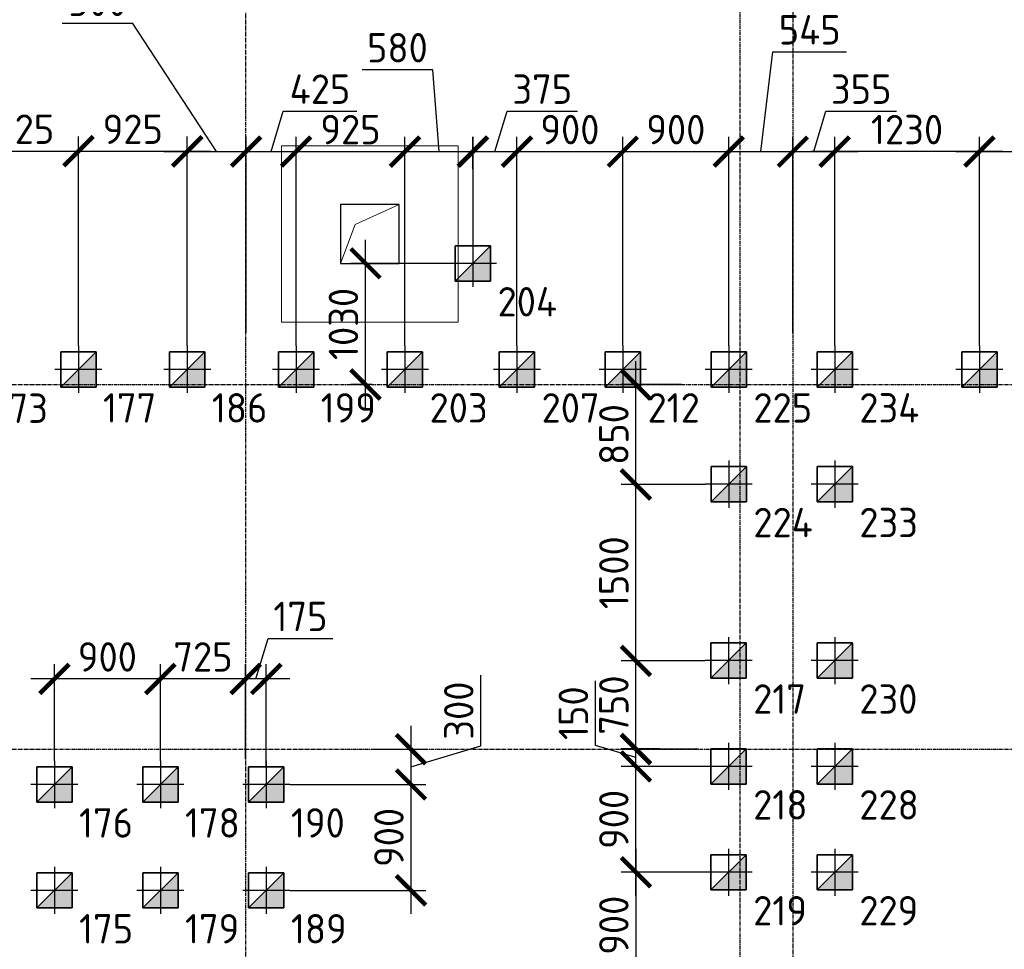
# Model space of a CAD drawing. Header units: millimetres. Extents: x -93479 to 1057970, y -66333 to 172656.
# Tile 268 of 473: x 323904 to 332271, y 115927 to 123830. Entities that reach past the tile are written whole.
import ezdxf

# ---------------------------------------------------------------- set-up
doc = ezdxf.new("R2010")
doc.units = ezdxf.units.MM
for name, pattern in [('______5', [1100, 800, -100, 100, -100]), ('DASHDOT', [25.4, 12.7, -6.35, 0, -6.35]), ('HIDDEN2', [4.7625, 3.175, -1.5875]), ('осевая', [50.8, 31.75, -6.35, 6.35, -6.35])]:
    doc.linetypes.add(name, pattern=pattern)
for name, color, linetype, lineweight in [('0 Фундамент', 5, 'Continuous', 30), ('КО_оси', 1, 'DASHDOT', 25), ('КО_осн_тон', 183, 'Continuous', 25), ('КО_фундаменты', 2, 'Continuous', 50), ('Оси', 40, '______5', 18), ('РАЗМЕРЫ', 7, 'Continuous', 9)]:
    doc.layers.add(name, color=color, linetype=linetype, lineweight=lineweight)
doc.styles.add('GOST-2.304_Type-B', font='GOST_Common.ttf')
doc.styles.add('ГОСТ', font='GOST_Common.ttf')
doc.dimstyles.new('СПДС', dxfattribs={"dimscale": 100, "dimtxt": 2.5, "dimasz": 2.5, "dimexe": 1.25, "dimexo": 0, "dimtad": 1, "dimdec": 0, "dimtxsty": 'GOST-2.304_Type-B', "dimblk": 'ARCHTICK', "dimcen": 2.5, "dimdle": 2, "dimadec": 0, "dimazin": 2, "dimtfac": 0.75, "dimtdec": 0, "dimtmove": 1, "dimatfit": 3, "dimfxl": 1, "dimtolj": 1, "dimarcsym": 1})

# ---------------------------------------------------------------- blocks, each defined once
blk = doc.blocks.new('оси')
at = {"layer": 'Оси', "color": 7, "linetype": 'осевая', "lineweight": 25, "transparency": 33554687}
for p, q in [((8813.5, 151.4), (8813.5, -36280.2)), ((13013.5, -402.7), (13013.5, -35828.6)), ((13463.5, -390), (13463.5, -35834.5)), ((-11815.1, -3606.9), (53620.6, -3606.9)), ((-11815.1, -6706.9), (53620.6, -6706.9))]:
    blk.add_line(p, q, dxfattribs=at)
blk = doc.blocks.new('сваи тип2')
at = {"layer": 'КО_оси', "color": 7, "ltscale": 100}
for p, q in [((-22918.1, 28209.1), (-22918.1, 27809.1)), ((-22718.1, 28009.1), (-23118.1, 28009.1))]:
    blk.add_line(p, q, dxfattribs=at)
at = {"layer": 'КО_фундаменты', "color": 7, "lineweight": 35, "ltscale": 100}
for p, q in [((-22768.1, 28159.1), (-23068.1, 28159.1)), ((-23068.1, 28159.1), (-23068.1, 27859.1)), ((-22768.1, 27859.1), (-22768.1, 28159.1)), ((-23068.1, 27859.1), (-22768.1, 27859.1))]:
    blk.add_line(p, q, dxfattribs=at)
at = {"layer": 'РАЗМЕРЫ', "color": 7}
blk.add_line((-23068.1, 27859.1), (-22768.1, 28159.1), dxfattribs=at)
at = {"layer": 'РАЗМЕРЫ', "color": 7, "linetype": 'Continuous', "transparency": 33554648}
for points in [[(-22768.1, 28009.1), (-22918.1, 28009.1), (-22768.1, 28159.1)], [(-22918.1, 27859.1), (-23068.1, 27859.1), (-22918.1, 28009.1)], [(-22918.1, 27859.1), (-22918.1, 28009.1), (-22768.1, 27859.1)], [(-22768.1, 27859.1), (-22918.1, 28009.1), (-22768.1, 28009.1)]]:
    blk.add_solid(points, dxfattribs=at)
blk = doc.blocks.new('_ArchTick')
at = {"color": 0, "linetype": 'ByBlock', "const_width": 0.15}
blk.add_lwpolyline([(-0.5, -0.5), (0.5, 0.5)], dxfattribs=at)
blk = doc.blocks.new('*D2168')
at = {"layer": 'DEFPOINTS', "color": 0, "transparency": 16777216}
for p in [(324404.4, 122711.5), (323479.3, 121053.2, -3100), (324404.4, 121056.5, -3100)]:
    blk.add_point(p, dxfattribs=at)
at = {"layer": 'РАЗМЕРЫ', "color": 0, "lineweight": -2, "transparency": 16777216}
for p, q in [((323479.3, 121053.2), (323479.3, 122836.5)), ((324404.4, 121056.5), (324404.4, 122836.5)), ((323279.3, 122711.5), (324604.4, 122711.5))]:
    blk.add_line(p, q, dxfattribs=at)
at = {"layer": 'РАЗМЕРЫ', "color": 0, "lineweight": -2, "transparency": 16777216, "xscale": 250, "yscale": 250, "zscale": 250, "rotation": 180}
blk.add_blockref('_ArchTick', (323479.3, 122711.5), dxfattribs=at)
at = {"layer": 'РАЗМЕРЫ', "color": 0, "lineweight": -2, "transparency": 16777216, "xscale": 250, "yscale": 250, "zscale": 250}
blk.add_blockref('_ArchTick', (324404.4, 122711.5), dxfattribs=at)
at = {"layer": 'РАЗМЕРЫ', "color": 0, "transparency": 16777216, "insert": (323941.8, 122899), "char_height": 250, "attachment_point": 5, "style": 'GOST-2.304_Type-B'}
blk.add_mtext('\\A1;925', dxfattribs=at)
blk = doc.blocks.new('*D2169')
at = {"layer": 'DEFPOINTS', "color": 0, "transparency": 16777216}
for p in [(325327.4, 122711.5), (324402.4, 121056.5, -3100), (325327.4, 121056.5, -3100)]:
    blk.add_point(p, dxfattribs=at)
at = {"layer": 'РАЗМЕРЫ', "color": 0, "lineweight": -2, "transparency": 16777216}
for p, q in [((324402.4, 121056.5), (324402.4, 122836.5)), ((325327.4, 121056.5), (325327.4, 122836.5)), ((324202.4, 122711.5), (325527.4, 122711.5))]:
    blk.add_line(p, q, dxfattribs=at)
at = {"layer": 'РАЗМЕРЫ', "color": 0, "lineweight": -2, "transparency": 16777216, "xscale": 250, "yscale": 250, "zscale": 250, "rotation": 180}
blk.add_blockref('_ArchTick', (324402.4, 122711.5), dxfattribs=at)
at = {"layer": 'РАЗМЕРЫ', "color": 0, "lineweight": -2, "transparency": 16777216, "xscale": 250, "yscale": 250, "zscale": 250}
blk.add_blockref('_ArchTick', (325327.4, 122711.5), dxfattribs=at)
at = {"layer": 'РАЗМЕРЫ', "color": 0, "transparency": 16777216, "insert": (324864.9, 122899), "char_height": 250, "attachment_point": 5, "style": 'GOST-2.304_Type-B'}
blk.add_mtext('\\A1;925', dxfattribs=at)
blk = doc.blocks.new('*D2170')
at = {"layer": 'DEFPOINTS', "color": 0, "transparency": 16777216}
for p in [(325827.8, 122708.3), (325827.8, 121170.9), (325327.4, 121056.5, -3100)]:
    blk.add_point(p, dxfattribs=at)
at = {"layer": 'РАЗМЕРЫ', "color": 0, "lineweight": -2, "transparency": 16777216}
for p, q in [((324864.9, 123798.5), (324264.9, 123798.5)), ((325577.6, 122708.3), (324864.9, 123798.5)), ((325327.4, 121056.5), (325327.4, 122833.3)), ((325827.8, 121170.9), (325827.8, 122833.3)), ((325127.4, 122708.3), (326027.8, 122708.3))]:
    blk.add_line(p, q, dxfattribs=at)
at = {"layer": 'РАЗМЕРЫ', "color": 0, "lineweight": -2, "transparency": 16777216, "xscale": 250, "yscale": 250, "zscale": 250, "rotation": 180}
blk.add_blockref('_ArchTick', (325327.4, 122708.3), dxfattribs=at)
at = {"layer": 'РАЗМЕРЫ', "color": 0, "lineweight": -2, "transparency": 16777216, "xscale": 250, "yscale": 250, "zscale": 250}
blk.add_blockref('_ArchTick', (325827.8, 122708.3), dxfattribs=at)
at = {"layer": 'РАЗМЕРЫ', "color": 0, "transparency": 16777216, "insert": (324564.9, 123986), "char_height": 250, "attachment_point": 5, "style": 'GOST-2.304_Type-B'}
blk.add_mtext('\\A1;500', dxfattribs=at)
blk = doc.blocks.new('*D2171')
at = {"layer": 'DEFPOINTS', "color": 0, "transparency": 16777216}
for p in [(326252.4, 122708.3), (325827.8, 121170.9), (326252.4, 121056.5, -3100)]:
    blk.add_point(p, dxfattribs=at)
at = {"layer": 'РАЗМЕРЫ', "color": 0, "lineweight": -2, "transparency": 16777216}
for p, q in [((326040.1, 122708.3), (326143.2, 123052)), ((326143.2, 123052), (326768.2, 123052)), ((325827.8, 121170.9), (325827.8, 122833.3)), ((326252.4, 121056.5), (326252.4, 122833.3)), ((325627.8, 122708.3), (326452.4, 122708.3))]:
    blk.add_line(p, q, dxfattribs=at)
at = {"layer": 'РАЗМЕРЫ', "color": 0, "lineweight": -2, "transparency": 16777216, "xscale": 250, "yscale": 250, "zscale": 250, "rotation": 180}
blk.add_blockref('_ArchTick', (325827.8, 122708.3), dxfattribs=at)
at = {"layer": 'РАЗМЕРЫ', "color": 0, "lineweight": -2, "transparency": 16777216, "xscale": 250, "yscale": 250, "zscale": 250}
blk.add_blockref('_ArchTick', (326252.4, 122708.3), dxfattribs=at)
at = {"layer": 'РАЗМЕРЫ', "color": 0, "transparency": 16777216, "insert": (326455.7, 123239.5), "char_height": 250, "attachment_point": 5, "style": 'GOST-2.304_Type-B'}
blk.add_mtext('\\A1;425', dxfattribs=at)
blk = doc.blocks.new('*D2172')
at = {"layer": 'DEFPOINTS', "color": 0, "transparency": 16777216}
for p in [(327177.4, 122708.3), (326252.4, 121056.5, -3100), (327177.4, 121056.5, -3100)]:
    blk.add_point(p, dxfattribs=at)
at = {"layer": 'РАЗМЕРЫ', "color": 0, "lineweight": -2, "transparency": 16777216}
for p, q in [((326252.4, 121056.5), (326252.4, 122833.3)), ((327177.4, 121056.5), (327177.4, 122833.3)), ((326052.4, 122708.3), (327377.4, 122708.3))]:
    blk.add_line(p, q, dxfattribs=at)
at = {"layer": 'РАЗМЕРЫ', "color": 0, "lineweight": -2, "transparency": 16777216, "xscale": 250, "yscale": 250, "zscale": 250, "rotation": 180}
blk.add_blockref('_ArchTick', (326252.4, 122708.3), dxfattribs=at)
at = {"layer": 'РАЗМЕРЫ', "color": 0, "lineweight": -2, "transparency": 16777216, "xscale": 250, "yscale": 250, "zscale": 250}
blk.add_blockref('_ArchTick', (327177.4, 122708.3), dxfattribs=at)
at = {"layer": 'РАЗМЕРЫ', "color": 0, "transparency": 16777216, "insert": (326714.9, 122895.8), "char_height": 250, "attachment_point": 5, "style": 'GOST-2.304_Type-B'}
blk.add_mtext('\\A1;925', dxfattribs=at)
blk = doc.blocks.new('*D2173')
at = {"layer": 'DEFPOINTS', "color": 0, "transparency": 16777216}
for p in [(328129.4, 122708.3), (327754.1, 122558.2, -3100), (328129.4, 121056.5, -3100)]:
    blk.add_point(p, dxfattribs=at)
at = {"layer": 'РАЗМЕРЫ', "color": 0, "lineweight": -2, "transparency": 16777216}
for p, q in [((327941.7, 122708.3), (328044.9, 123052)), ((328044.9, 123052), (328644.9, 123052)), ((327754.1, 122558.2), (327754.1, 122833.3)), ((328129.4, 121056.5), (328129.4, 122833.3)), ((327554.1, 122708.3), (328329.4, 122708.3))]:
    blk.add_line(p, q, dxfattribs=at)
at = {"layer": 'РАЗМЕРЫ', "color": 0, "lineweight": -2, "transparency": 16777216, "xscale": 250, "yscale": 250, "zscale": 250, "rotation": 180}
blk.add_blockref('_ArchTick', (327754.1, 122708.3), dxfattribs=at)
at = {"layer": 'РАЗМЕРЫ', "color": 0, "lineweight": -2, "transparency": 16777216, "xscale": 250, "yscale": 250, "zscale": 250}
blk.add_blockref('_ArchTick', (328129.4, 122708.3), dxfattribs=at)
at = {"layer": 'РАЗМЕРЫ', "color": 0, "transparency": 16777216, "insert": (328344.9, 123239.5), "char_height": 250, "attachment_point": 5, "style": 'GOST-2.304_Type-B'}
blk.add_mtext('\\A1;375', dxfattribs=at)
blk = doc.blocks.new('*D2174')
at = {"layer": 'DEFPOINTS', "color": 0, "transparency": 16777216}
for p in [(329029.4, 122708.3), (328129.4, 121056.5, -3100), (329029.4, 121056.5, -3100)]:
    blk.add_point(p, dxfattribs=at)
at = {"layer": 'РАЗМЕРЫ', "color": 0, "lineweight": -2, "transparency": 16777216}
for p, q in [((328129.4, 121056.5), (328129.4, 122833.3)), ((329029.4, 121056.5), (329029.4, 122833.3)), ((327929.4, 122708.3), (329229.4, 122708.3))]:
    blk.add_line(p, q, dxfattribs=at)
at = {"layer": 'РАЗМЕРЫ', "color": 0, "lineweight": -2, "transparency": 16777216, "xscale": 250, "yscale": 250, "zscale": 250, "rotation": 180}
blk.add_blockref('_ArchTick', (328129.4, 122708.3), dxfattribs=at)
at = {"layer": 'РАЗМЕРЫ', "color": 0, "lineweight": -2, "transparency": 16777216, "xscale": 250, "yscale": 250, "zscale": 250}
blk.add_blockref('_ArchTick', (329029.4, 122708.3), dxfattribs=at)
at = {"layer": 'РАЗМЕРЫ', "color": 0, "transparency": 16777216, "insert": (328579.4, 122895.8), "char_height": 250, "attachment_point": 5, "style": 'GOST-2.304_Type-B'}
blk.add_mtext('\\A1;900', dxfattribs=at)
blk = doc.blocks.new('*D2175')
at = {"layer": 'DEFPOINTS', "color": 0, "transparency": 16777216}
for p in [(329929.4, 122708.3), (329029.4, 121056.5, -3100), (329929.4, 121056.5, -3100)]:
    blk.add_point(p, dxfattribs=at)
at = {"layer": 'РАЗМЕРЫ', "color": 0, "lineweight": -2, "transparency": 16777216}
for p, q in [((329029.4, 121056.5), (329029.4, 122833.3)), ((329929.4, 121056.5), (329929.4, 122833.3)), ((328829.4, 122708.3), (330129.4, 122708.3))]:
    blk.add_line(p, q, dxfattribs=at)
at = {"layer": 'РАЗМЕРЫ', "color": 0, "lineweight": -2, "transparency": 16777216, "xscale": 250, "yscale": 250, "zscale": 250, "rotation": 180}
blk.add_blockref('_ArchTick', (329029.4, 122708.3), dxfattribs=at)
at = {"layer": 'РАЗМЕРЫ', "color": 0, "lineweight": -2, "transparency": 16777216, "xscale": 250, "yscale": 250, "zscale": 250}
blk.add_blockref('_ArchTick', (329929.4, 122708.3), dxfattribs=at)
at = {"layer": 'РАЗМЕРЫ', "color": 0, "transparency": 16777216, "insert": (329479.4, 122895.8), "char_height": 250, "attachment_point": 5, "style": 'GOST-2.304_Type-B'}
blk.add_mtext('\\A1;900', dxfattribs=at)
blk = doc.blocks.new('*D2176')
at = {"layer": 'DEFPOINTS', "color": 0, "transparency": 16777216}
for p in [(330474, 122708.3), (330474, 121165.9), (329929.4, 121056.5, -3100)]:
    blk.add_point(p, dxfattribs=at)
at = {"layer": 'РАЗМЕРЫ', "color": 0, "lineweight": -2, "transparency": 16777216}
for p, q in [((330201.7, 122708.3), (330304.8, 123556.6)), ((330304.8, 123556.6), (330929.8, 123556.6)), ((329929.4, 121056.5), (329929.4, 122833.3)), ((330474, 121165.9), (330474, 122833.3)), ((329729.4, 122708.3), (330674, 122708.3))]:
    blk.add_line(p, q, dxfattribs=at)
at = {"layer": 'РАЗМЕРЫ', "color": 0, "lineweight": -2, "transparency": 16777216, "xscale": 250, "yscale": 250, "zscale": 250, "rotation": 180}
blk.add_blockref('_ArchTick', (329929.4, 122708.3), dxfattribs=at)
at = {"layer": 'РАЗМЕРЫ', "color": 0, "lineweight": -2, "transparency": 16777216, "xscale": 250, "yscale": 250, "zscale": 250}
blk.add_blockref('_ArchTick', (330474, 122708.3), dxfattribs=at)
at = {"layer": 'РАЗМЕРЫ', "color": 0, "transparency": 16777216, "insert": (330617.3, 123744.1), "char_height": 250, "attachment_point": 5, "style": 'GOST-2.304_Type-B'}
blk.add_mtext('\\A1;545', dxfattribs=at)
blk = doc.blocks.new('*D2177')
at = {"layer": 'DEFPOINTS', "color": 0, "transparency": 16777216}
for p in [(330829.4, 122708.3), (330474, 121165.9), (330829.4, 121056.5)]:
    blk.add_point(p, dxfattribs=at)
at = {"layer": 'РАЗМЕРЫ', "color": 0, "lineweight": -2, "transparency": 16777216}
for p, q in [((330651.7, 122708.3), (330754.8, 123052)), ((330754.8, 123052), (331354.8, 123052)), ((330474, 121165.9), (330474, 122833.3)), ((330829.4, 121056.5), (330829.4, 122833.3)), ((330274, 122708.3), (331029.4, 122708.3))]:
    blk.add_line(p, q, dxfattribs=at)
at = {"layer": 'РАЗМЕРЫ', "color": 0, "lineweight": -2, "transparency": 16777216, "xscale": 250, "yscale": 250, "zscale": 250, "rotation": 180}
blk.add_blockref('_ArchTick', (330474, 122708.3), dxfattribs=at)
at = {"layer": 'РАЗМЕРЫ', "color": 0, "lineweight": -2, "transparency": 16777216, "xscale": 250, "yscale": 250, "zscale": 250}
blk.add_blockref('_ArchTick', (330829.4, 122708.3), dxfattribs=at)
at = {"layer": 'РАЗМЕРЫ', "color": 0, "transparency": 16777216, "insert": (331054.8, 123239.5), "char_height": 250, "attachment_point": 5, "style": 'GOST-2.304_Type-B'}
blk.add_mtext('\\A1;355', dxfattribs=at)
blk = doc.blocks.new('*D2178')
at = {"layer": 'DEFPOINTS', "color": 0, "transparency": 16777216}
for p in [(334529.4, 122708.3), (332059.4, 121056.5), (334529.4, 121056.5, -3100)]:
    blk.add_point(p, dxfattribs=at)
at = {"layer": 'РАЗМЕРЫ', "color": 0, "lineweight": -2, "transparency": 16777216}
for p, q in [((332059.4, 121056.5), (332059.4, 122833.3)), ((334529.4, 121056.5), (334529.4, 122833.3)), ((331859.4, 122708.3), (334729.4, 122708.3))]:
    blk.add_line(p, q, dxfattribs=at)
at = {"layer": 'РАЗМЕРЫ', "color": 0, "lineweight": -2, "transparency": 16777216, "xscale": 250, "yscale": 250, "zscale": 250, "rotation": 180}
blk.add_blockref('_ArchTick', (332059.4, 122708.3), dxfattribs=at)
at = {"layer": 'РАЗМЕРЫ', "color": 0, "lineweight": -2, "transparency": 16777216, "xscale": 250, "yscale": 250, "zscale": 250}
blk.add_blockref('_ArchTick', (334529.4, 122708.3), dxfattribs=at)
at = {"layer": 'РАЗМЕРЫ', "color": 0, "transparency": 16777216, "insert": (333294.4, 122895.8), "char_height": 250, "attachment_point": 5, "style": 'GOST-2.304_Type-B'}
blk.add_mtext('\\A1;2470', dxfattribs=at)
blk = doc.blocks.new('*D2232')
at = {"layer": 'DEFPOINTS', "color": 0, "transparency": 16777216}
for p in [(325824, 118225.3), (325824, 117546.6), (325999.1, 117478.2, -3100)]:
    blk.add_point(p, dxfattribs=at)
at = {"layer": 'РАЗМЕРЫ', "color": 0, "lineweight": -2, "transparency": 16777216}
for p, q in [((325911.5, 118225.3), (326014.7, 118569.1)), ((326014.7, 118569.1), (326564.7, 118569.1)), ((325824, 117546.6), (325824, 118350.3)), ((325999.1, 117478.2), (325999.1, 118350.3)), ((326199.1, 118225.3), (325624, 118225.3))]:
    blk.add_line(p, q, dxfattribs=at)
at = {"layer": 'РАЗМЕРЫ', "color": 0, "lineweight": -2, "transparency": 16777216, "xscale": 250, "yscale": 250, "zscale": 250, "rotation": 180}
blk.add_blockref('_ArchTick', (325824, 118225.3), dxfattribs=at)
at = {"layer": 'РАЗМЕРЫ', "color": 0, "lineweight": -2, "transparency": 16777216, "xscale": 250, "yscale": 250, "zscale": 250}
blk.add_blockref('_ArchTick', (325999.1, 118225.3), dxfattribs=at)
at = {"layer": 'РАЗМЕРЫ', "color": 0, "transparency": 16777216, "insert": (326289.7, 118756.6), "char_height": 250, "attachment_point": 5, "style": 'GOST-2.304_Type-B'}
blk.add_mtext('\\A1;175', dxfattribs=at)
blk = doc.blocks.new('*D2233')
at = {"layer": 'DEFPOINTS', "color": 0, "transparency": 16777216}
for p in [(325099.1, 118225.3), (325099.1, 117528.2, -3100), (325824, 117546.6)]:
    blk.add_point(p, dxfattribs=at)
at = {"layer": 'РАЗМЕРЫ', "color": 0, "lineweight": -2, "transparency": 16777216}
for p, q in [((325099.1, 117528.2), (325099.1, 118350.3)), ((325824, 117546.6), (325824, 118350.3)), ((326024, 118225.3), (324899.1, 118225.3))]:
    blk.add_line(p, q, dxfattribs=at)
at = {"layer": 'РАЗМЕРЫ', "color": 0, "lineweight": -2, "transparency": 16777216, "xscale": 250, "yscale": 250, "zscale": 250, "rotation": 180}
blk.add_blockref('_ArchTick', (325099.1, 118225.3), dxfattribs=at)
at = {"layer": 'РАЗМЕРЫ', "color": 0, "lineweight": -2, "transparency": 16777216, "xscale": 250, "yscale": 250, "zscale": 250}
blk.add_blockref('_ArchTick', (325824, 118225.3), dxfattribs=at)
at = {"layer": 'РАЗМЕРЫ', "color": 0, "transparency": 16777216, "insert": (325461.5, 118412.8), "char_height": 250, "attachment_point": 5, "style": 'GOST-2.304_Type-B'}
blk.add_mtext('\\A1;725', dxfattribs=at)
blk = doc.blocks.new('*D2234')
at = {"layer": 'DEFPOINTS', "color": 0, "transparency": 16777216}
for p in [(324199.1, 118225.3), (324199.1, 117528.2, -3100), (325099.1, 117528.2, -3100)]:
    blk.add_point(p, dxfattribs=at)
at = {"layer": 'РАЗМЕРЫ', "color": 0, "lineweight": -2, "transparency": 16777216}
for p, q in [((324199.1, 117528.2), (324199.1, 118350.3)), ((325099.1, 117528.2), (325099.1, 118350.3)), ((325299.1, 118225.3), (323999.1, 118225.3))]:
    blk.add_line(p, q, dxfattribs=at)
at = {"layer": 'РАЗМЕРЫ', "color": 0, "lineweight": -2, "transparency": 16777216, "xscale": 250, "yscale": 250, "zscale": 250, "rotation": 180}
blk.add_blockref('_ArchTick', (324199.1, 118225.3), dxfattribs=at)
at = {"layer": 'РАЗМЕРЫ', "color": 0, "lineweight": -2, "transparency": 16777216, "xscale": 250, "yscale": 250, "zscale": 250}
blk.add_blockref('_ArchTick', (325099.1, 118225.3), dxfattribs=at)
at = {"layer": 'РАЗМЕРЫ', "color": 0, "transparency": 16777216, "insert": (324649.1, 118412.8), "char_height": 250, "attachment_point": 5, "style": 'GOST-2.304_Type-B'}
blk.add_mtext('\\A1;900', dxfattribs=at)
blk = doc.blocks.new('*D2235')
at = {"layer": 'DEFPOINTS', "color": 0, "transparency": 16777216}
for p in [(326913.5, 117628.2), (326199.1, 117328.2, -3100), (327228.8, 117328.2)]:
    blk.add_point(p, dxfattribs=at)
at = {"layer": 'РАЗМЕРЫ', "color": 0, "lineweight": -2, "transparency": 16777216}
for p, q in [((327822.6, 117656.3), (327822.6, 118256.3)), ((327228.8, 117828.2), (327228.8, 117128.2)), ((327228.8, 117478.2), (327822.6, 117656.3)), ((326913.5, 117628.2), (327353.8, 117628.2)), ((326199.1, 117328.2), (327353.8, 117328.2))]:
    blk.add_line(p, q, dxfattribs=at)
at = {"layer": 'РАЗМЕРЫ', "color": 0, "lineweight": -2, "transparency": 16777216, "xscale": 250, "yscale": 250, "zscale": 250}
for p, rotation in [((327228.8, 117628.2), 90), ((327228.8, 117328.2), 270)]:
    blk.add_blockref('_ArchTick', p, dxfattribs=dict(at, rotation=rotation))
at = {"layer": 'РАЗМЕРЫ', "color": 0, "transparency": 16777216, "insert": (327635.1, 117956.3), "char_height": 250, "attachment_point": 5, "rotation": 90, "style": 'GOST-2.304_Type-B'}
blk.add_mtext('\\A1;300', dxfattribs=at)
blk = doc.blocks.new('*D2236')
at = {"layer": 'DEFPOINTS', "color": 0, "transparency": 16777216}
for p in [(327228.8, 117328.2), (326199.1, 116428.2, -3100), (327228.8, 116428.2)]:
    blk.add_point(p, dxfattribs=at)
at = {"layer": 'РАЗМЕРЫ', "color": 0, "lineweight": -2, "transparency": 16777216}
for p, q in [((327228.8, 117528.2), (327228.8, 116228.2)), ((327228.8, 117328.2), (327353.8, 117328.2)), ((326199.1, 116428.2), (327353.8, 116428.2))]:
    blk.add_line(p, q, dxfattribs=at)
at = {"layer": 'РАЗМЕРЫ', "color": 0, "lineweight": -2, "transparency": 16777216, "xscale": 250, "yscale": 250, "zscale": 250}
for p, rotation in [((327228.8, 117328.2), 90), ((327228.8, 116428.2), 270)]:
    blk.add_blockref('_ArchTick', p, dxfattribs=dict(at, rotation=rotation))
at = {"layer": 'РАЗМЕРЫ', "color": 0, "transparency": 16777216, "insert": (327041.3, 116878.2), "char_height": 250, "attachment_point": 5, "rotation": 90, "style": 'GOST-2.304_Type-B'}
blk.add_mtext('\\A1;900', dxfattribs=at)
blk = doc.blocks.new('*D2242')
at = {"layer": 'DEFPOINTS', "color": 0, "transparency": 16777216}
for p in [(329140.3, 118378.5), (329726.9, 118378.5, -3100), (329669.6, 117628.2)]:
    blk.add_point(p, dxfattribs=at)
at = {"layer": 'РАЗМЕРЫ', "color": 0, "lineweight": -2, "transparency": 16777216}
for p, q in [((329140.3, 117428.2), (329140.3, 118578.5)), ((329726.9, 118378.5), (329015.3, 118378.5)), ((329669.6, 117628.2), (329015.3, 117628.2))]:
    blk.add_line(p, q, dxfattribs=at)
at = {"layer": 'РАЗМЕРЫ', "color": 0, "lineweight": -2, "transparency": 16777216, "xscale": 250, "yscale": 250, "zscale": 250}
for p, rotation in [((329140.3, 118378.5), 90), ((329140.3, 117628.2), 270)]:
    blk.add_blockref('_ArchTick', p, dxfattribs=dict(at, rotation=rotation))
at = {"layer": 'РАЗМЕРЫ', "color": 0, "transparency": 16777216, "insert": (328952.8, 118003.4), "char_height": 250, "attachment_point": 5, "rotation": 90, "style": 'GOST-2.304_Type-B'}
blk.add_mtext('\\A1;750', dxfattribs=at)
blk = doc.blocks.new('*D2243')
at = {"layer": 'DEFPOINTS', "color": 0, "transparency": 16777216}
for p in [(329140.3, 119878.5), (329729.4, 119878.5, -3100), (329726.9, 118378.5, -3100)]:
    blk.add_point(p, dxfattribs=at)
at = {"layer": 'РАЗМЕРЫ', "color": 0, "lineweight": -2, "transparency": 16777216}
for p, q in [((329140.3, 118178.5), (329140.3, 120078.5)), ((329729.4, 119878.5), (329015.3, 119878.5)), ((329726.9, 118378.5), (329015.3, 118378.5))]:
    blk.add_line(p, q, dxfattribs=at)
at = {"layer": 'РАЗМЕРЫ', "color": 0, "lineweight": -2, "transparency": 16777216, "xscale": 250, "yscale": 250, "zscale": 250}
for p, rotation in [((329140.3, 119878.5), 90), ((329140.3, 118378.5), 270)]:
    blk.add_blockref('_ArchTick', p, dxfattribs=dict(at, rotation=rotation))
at = {"layer": 'РАЗМЕРЫ', "color": 0, "transparency": 16777216, "insert": (328952.8, 119128.5), "char_height": 250, "attachment_point": 5, "rotation": 90, "style": 'GOST-2.304_Type-B'}
blk.add_mtext('\\A1;1500', dxfattribs=at)
blk = doc.blocks.new('*D2244')
at = {"layer": 'DEFPOINTS', "color": 0, "transparency": 16777216}
for p in [(329140.3, 120728.2), (329528, 120728.2), (329729.4, 119878.5, -3100)]:
    blk.add_point(p, dxfattribs=at)
at = {"layer": 'РАЗМЕРЫ', "color": 0, "lineweight": -2, "transparency": 16777216}
for p, q in [((329140.3, 119678.5), (329140.3, 120928.2)), ((329528, 120728.2), (329015.3, 120728.2)), ((329729.4, 119878.5), (329015.3, 119878.5))]:
    blk.add_line(p, q, dxfattribs=at)
at = {"layer": 'РАЗМЕРЫ', "color": 0, "lineweight": -2, "transparency": 16777216, "xscale": 250, "yscale": 250, "zscale": 250}
for p, rotation in [((329140.3, 120728.2), 90), ((329140.3, 119878.5), 270)]:
    blk.add_blockref('_ArchTick', p, dxfattribs=dict(at, rotation=rotation))
at = {"layer": 'РАЗМЕРЫ', "color": 0, "transparency": 16777216, "insert": (328952.8, 120303.4), "char_height": 250, "attachment_point": 5, "rotation": 90, "style": 'GOST-2.304_Type-B'}
blk.add_mtext('\\A1;850', dxfattribs=at)
blk = doc.blocks.new('*D2245')
at = {"layer": 'DEFPOINTS', "color": 0, "transparency": 16777216}
for p in [(329727.4, 116581.5, -3100), (329140.3, 115681.5), (329727.4, 115681.5, -3100)]:
    blk.add_point(p, dxfattribs=at)
at = {"layer": 'РАЗМЕРЫ', "color": 0, "lineweight": -2, "transparency": 16777216}
for p, q in [((329140.3, 116781.5), (329140.3, 115481.5)), ((329727.4, 116581.5), (329015.3, 116581.5)), ((329727.4, 115681.5), (329015.3, 115681.5))]:
    blk.add_line(p, q, dxfattribs=at)
at = {"layer": 'РАЗМЕРЫ', "color": 0, "lineweight": -2, "transparency": 16777216, "xscale": 250, "yscale": 250, "zscale": 250}
for p, rotation in [((329140.3, 116581.5), 90), ((329140.3, 115681.5), 270)]:
    blk.add_blockref('_ArchTick', p, dxfattribs=dict(at, rotation=rotation))
at = {"layer": 'РАЗМЕРЫ', "color": 0, "transparency": 16777216, "insert": (328952.8, 116131.5), "char_height": 250, "attachment_point": 5, "rotation": 90, "style": 'GOST-2.304_Type-B'}
blk.add_mtext('\\A1;900', dxfattribs=at)
blk = doc.blocks.new('*D2249')
at = {"layer": 'DEFPOINTS', "color": 0, "transparency": 16777216}
for p in [(329140.3, 117481.5), (329727.4, 117481.5, -3100), (329727.4, 116581.5, -3100)]:
    blk.add_point(p, dxfattribs=at)
at = {"layer": 'РАЗМЕРЫ', "color": 0, "lineweight": -2, "transparency": 16777216}
for p, q in [((329140.3, 116381.5), (329140.3, 117681.5)), ((329727.4, 117481.5), (329015.3, 117481.5)), ((329727.4, 116581.5), (329015.3, 116581.5))]:
    blk.add_line(p, q, dxfattribs=at)
at = {"layer": 'РАЗМЕРЫ', "color": 0, "lineweight": -2, "transparency": 16777216, "xscale": 250, "yscale": 250, "zscale": 250}
for p, rotation in [((329140.3, 117481.5), 90), ((329140.3, 116581.5), 270)]:
    blk.add_blockref('_ArchTick', p, dxfattribs=dict(at, rotation=rotation))
at = {"layer": 'РАЗМЕРЫ', "color": 0, "transparency": 16777216, "insert": (328952.8, 117031.5), "char_height": 250, "attachment_point": 5, "rotation": 90, "style": 'GOST-2.304_Type-B'}
blk.add_mtext('\\A1;900', dxfattribs=at)
blk = doc.blocks.new('*D2308')
at = {"layer": 'DEFPOINTS', "color": 0, "transparency": 16777216}
for p in [(330829.4, 122708.3), (330829.4, 122133.3), (332059.4, 121056.5)]:
    blk.add_point(p, dxfattribs=at)
at = {"layer": 'РАЗМЕРЫ', "color": 0, "lineweight": -2, "transparency": 16777216}
for p, q in [((330829.4, 122133.3), (330829.4, 122833.3)), ((332059.4, 121056.5), (332059.4, 122833.3)), ((332259.4, 122708.3), (330629.4, 122708.3))]:
    blk.add_line(p, q, dxfattribs=at)
at = {"layer": 'РАЗМЕРЫ', "color": 0, "lineweight": -2, "transparency": 16777216, "xscale": 250, "yscale": 250, "zscale": 250, "rotation": 180}
blk.add_blockref('_ArchTick', (330829.4, 122708.3), dxfattribs=at)
at = {"layer": 'РАЗМЕРЫ', "color": 0, "lineweight": -2, "transparency": 16777216, "xscale": 250, "yscale": 250, "zscale": 250}
blk.add_blockref('_ArchTick', (332059.4, 122708.3), dxfattribs=at)
at = {"layer": 'РАЗМЕРЫ', "color": 0, "transparency": 16777216, "insert": (331444.4, 122895.8), "char_height": 250, "attachment_point": 5, "style": 'GOST-2.304_Type-B'}
blk.add_mtext('\\A1;1230', dxfattribs=at)
blk = doc.blocks.new('*D2309')
at = {"layer": 'DEFPOINTS', "color": 0, "transparency": 16777216}
for p in [(327757.4, 122708.3), (327757.4, 121956.5, -6200), (327177.4, 121056.5, -3100)]:
    blk.add_point(p, dxfattribs=at)
at = {"layer": 'РАЗМЕРЫ', "color": 0, "lineweight": -2, "transparency": 16777216}
for p, q in [((327413.5, 123404.1), (326813.5, 123404.1)), ((327467.4, 122708.3), (327413.5, 123404.1)), ((327177.4, 121056.5), (327177.4, 122833.3)), ((327757.4, 121956.5), (327757.4, 122833.3)), ((326977.4, 122708.3), (327957.4, 122708.3))]:
    blk.add_line(p, q, dxfattribs=at)
at = {"layer": 'РАЗМЕРЫ', "color": 0, "lineweight": -2, "transparency": 16777216, "xscale": 250, "yscale": 250, "zscale": 250, "rotation": 180}
blk.add_blockref('_ArchTick', (327177.4, 122708.3), dxfattribs=at)
at = {"layer": 'РАЗМЕРЫ', "color": 0, "lineweight": -2, "transparency": 16777216, "xscale": 250, "yscale": 250, "zscale": 250}
blk.add_blockref('_ArchTick', (327757.4, 122708.3), dxfattribs=at)
at = {"layer": 'РАЗМЕРЫ', "color": 0, "transparency": 16777216, "insert": (327113.5, 123591.6), "char_height": 250, "attachment_point": 5, "style": 'GOST-2.304_Type-B'}
blk.add_mtext('\\A1;580', dxfattribs=at)
blk = doc.blocks.new('*D2313')
at = {"layer": 'DEFPOINTS', "color": 0, "transparency": 16777216}
for p in [(326842.3, 121758.5), (327555.4, 121758.5, -6200), (326900.3, 120728.2)]:
    blk.add_point(p, dxfattribs=at)
at = {"layer": 'РАЗМЕРЫ', "color": 0, "lineweight": -2, "transparency": 16777216}
for p, q in [((326842.3, 120528.2), (326842.3, 121958.5)), ((327555.4, 121758.5), (326717.3, 121758.5)), ((326900.3, 120728.2), (326717.3, 120728.2))]:
    blk.add_line(p, q, dxfattribs=at)
at = {"layer": 'РАЗМЕРЫ', "color": 0, "lineweight": -2, "transparency": 16777216, "xscale": 250, "yscale": 250, "zscale": 250}
for p, rotation in [((326842.3, 121758.5), 90), ((326842.3, 120728.2), 270)]:
    blk.add_blockref('_ArchTick', p, dxfattribs=dict(at, rotation=rotation))
at = {"layer": 'РАЗМЕРЫ', "color": 0, "transparency": 16777216, "insert": (326654.8, 121243.4), "char_height": 250, "attachment_point": 5, "rotation": 90, "style": 'GOST-2.304_Type-B'}
blk.add_mtext('\\A1;1030', dxfattribs=at)
blk = doc.blocks.new('*D2314')
at = {"layer": 'DEFPOINTS', "color": 0, "transparency": 16777216}
for p in [(329140.3, 117631.2), (329341.7, 117631.2), (329727.4, 117481.5, -3100)]:
    blk.add_point(p, dxfattribs=at)
at = {"layer": 'РАЗМЕРЫ', "color": 0, "lineweight": -2, "transparency": 16777216}
for p, q in [((328796.5, 117659.5), (328796.5, 118209.5)), ((329140.3, 117281.5), (329140.3, 117831.2)), ((329140.3, 117556.4), (328796.5, 117659.5)), ((329341.7, 117631.2), (329015.3, 117631.2)), ((329727.4, 117481.5), (329015.3, 117481.5))]:
    blk.add_line(p, q, dxfattribs=at)
at = {"layer": 'РАЗМЕРЫ', "color": 0, "lineweight": -2, "transparency": 16777216, "xscale": 250, "yscale": 250, "zscale": 250}
for p, rotation in [((329140.3, 117631.2), 90), ((329140.3, 117481.5), 270)]:
    blk.add_blockref('_ArchTick', p, dxfattribs=dict(at, rotation=rotation))
at = {"layer": 'РАЗМЕРЫ', "color": 0, "transparency": 16777216, "insert": (328609, 117934.5), "char_height": 250, "attachment_point": 5, "rotation": 90, "style": 'GOST-2.304_Type-B'}
blk.add_mtext('\\A1;150', dxfattribs=at)
blk = doc.blocks.new('блок')
at = {"layer": '0 Фундамент', "color": 7, "linetype": 'HIDDEN2', "lineweight": 0}
for p, q in [((650947.8, 115824.2), (650947.8, 117324.2)), ((650947.8, 117324.2), (652447.8, 117324.2)), ((652447.8, 115824.2), (652447.8, 117324.2)), ((650947.8, 115824.2), (652447.8, 115824.2))]:
    blk.add_line(p, q, dxfattribs=at)
at = {"layer": '0 Фундамент', "color": 7, "ltscale": 100}
for p, q in [((651947.8, 116824.2), (651447.8, 116824.2)), ((651447.8, 116824.2), (651447.8, 116324.2)), ((651947.8, 116324.2), (651947.8, 116824.2)), ((651447.8, 116324.2), (651947.8, 116324.2))]:
    blk.add_line(p, q, dxfattribs=at)
at = {"layer": '0 Фундамент', "color": 7, "lineweight": 20}
blk.add_lwpolyline([(651447.8, 116324.2), (651573.4, 116655.2), (651947.8, 116824.2)], dxfattribs=at)

msp = doc.modelspace()

# ---------------------------------------------------------------- block references
msp.add_blockref('оси', (317010.4, 124335.1, 3100))
at = {"layer": 'РАЗМЕРЫ', "color": 7}
msp.add_blockref('блок', (-324818.1, 5434.1), dxfattribs=at)
at = {"layer": 'РАЗМЕРЫ'}
for p in [(350673.5, 93749.3, -3100), (347320.5, 92847.3), (348245.5, 92847.3), (349170.5, 92847.3), (350095.5, 92847.3), (351047.5, 92847.3), (351947.5, 92847.3), (352847.5, 92847.3), (353747.5, 92847.3, 3100), (354977.5, 92847.3, 3100), (352847.5, 91872.3), (353747.5, 91872.3, 3100), (352845.5, 90372.3), (353747.5, 90372.3, 3100), (352845.5, 89472.3), (353747.5, 89472.3, 3100), (347117.2, 89319.1), (348017.2, 89319.1), (348917.2, 89319.1), (352845.5, 88572.3), (353747.5, 88572.3, 3100), (347117.2, 88419.1), (348017.2, 88419.1), (348917.2, 88419.1)]:
    msp.add_blockref('сваи тип2', p, dxfattribs=at)

# ---------------------------------------------------------------- texts
at = {"layer": 'КО_осн_тон', "style": 'ГОСТ'}
for s, p in [('204', (327964.6, 121306.9, -3100)), ('173', (323689.5, 120401.6)), ('177', (324611.6, 120404.9)), ('186', (325536.6, 120404.9)), ('199', (326461.6, 120404.9)), ('203', (327386.6, 120404.9)), ('207', (328338.6, 120404.9)), ('212', (329238.6, 120404.9)), ('225', (330138.6, 120404.9)), ('234', (331038.6, 120404.9, 3100)), ('224', (330138.6, 119429.9)), ('233', (331038.6, 119429.9, 3100)), ('217', (330136.6, 117929.9)), ('230', (331038.6, 117929.9, 3100)), ('218', (330136.6, 117029.9)), ('228', (331038.6, 117029.9, 3100)), ('176', (324408.3, 116876.6)), ('178', (325308.3, 116876.6)), ('190', (326208.3, 116876.6)), ('219', (330136.6, 116129.9)), ('229', (331038.6, 116129.9, 3100)), ('175', (324408.3, 115976.6)), ('179', (325308.3, 115976.6)), ('189', (326208.3, 115976.6))]:
    msp.add_text(s, height=250, dxfattribs=at).set_placement(p)

# ---------------------------------------------------------------- dimensions: what is measured, and where the dimension line sits
at = {"layer": 'РАЗМЕРЫ'}
for base, p1, p2, picture, middle in [((325827.8, 122708.3, 3100), (325327.4, 121056.5), (325827.8, 121170.9, 3100), '*D2170', (324802.4, 123798.5, 3100)), ((330474, 122708.3, 3100), (329929.4, 121056.5), (330474, 121165.9, 3100), '*D2176', (330367.3, 123556.6, 3100)), ((327757.4, 122708.3, 3100), (327177.4, 121056.5), (327757.4, 121956.5, -3100), '*D2309', (327351, 123404.1, 3100))]:
    dim = msp.add_linear_dim(base=base, p1=p1, p2=p2, dimstyle='СПДС', dxfattribs=at)
    dim.commit()
    dim.dimension.update_dxf_attribs({"geometry": picture, "text_midpoint": middle, "dimtype": 160})
for base, p1, p2, picture, middle in [((326252.4, 122708.3, 3100), (325827.8, 121170.9, 3100), (326252.4, 121056.5), '*D2171', (326205.7, 123239.5, 3100)), ((328129.4, 122708.3, 3100), (327754.1, 122558.2), (328129.4, 121056.5), '*D2173', (328107.4, 123239.5, 3100)), ((330829.4, 122708.3, 3100), (330474, 121165.9, 3100), (330829.4, 121056.5, 3100), '*D2177', (330817.3, 123239.5, 3100)), ((324404.4, 122711.5, 3100), (323479.3, 121053.2), (324404.4, 121056.5), '*D2168', (323941.8, 122899, 3100)), ((325327.4, 122711.5, 3100), (324402.4, 121056.5), (325327.4, 121056.5), '*D2169', (324864.9, 122899, 3100)), ((327177.4, 122708.3, 3100), (326252.4, 121056.5), (327177.4, 121056.5), '*D2172', (326714.9, 122895.8, 3100)), ((329029.4, 122708.3, 3100), (328129.4, 121056.5), (329029.4, 121056.5), '*D2174', (328579.4, 122895.8, 3100)), ((329929.4, 122708.3, 3100), (329029.4, 121056.5), (329929.4, 121056.5), '*D2175', (329479.4, 122895.8, 3100)), ((330829.4, 122708.3, 3100), (332059.4, 121056.5, 3100), (330829.4, 122133.3, 3100), '*D2308', (331444.4, 122895.8, 3100)), ((334529.4, 122708.3, 3100), (332059.4, 121056.5, 3100), (334529.4, 121056.5), '*D2178', (333294.4, 122895.8, 3100)), ((325824, 118225.3, 3100), (325999.1, 117478.2), (325824, 117546.6, 3100), '*D2232', (326077.2, 118756.6, 3100)), ((324199.1, 118225.3, 3100), (325099.1, 117528.2), (324199.1, 117528.2), '*D2234', (324649.1, 118412.8, 3100)), ((325099.1, 118225.3, 3100), (325824, 117546.6, 3100), (325099.1, 117528.2), '*D2233', (325461.5, 118412.8, 3100))]:
    dim = msp.add_linear_dim(base=base, p1=p1, p2=p2, dimstyle='СПДС', dxfattribs=at)
    dim.commit()
    dim.dimension.update_dxf_attribs({"geometry": picture, "text_midpoint": middle})
for base, p1, p2, picture, middle in [((326842.3, 121758.5, 3100), (326900.3, 120728.2, 3100), (327555.4, 121758.5, -3100), '*D2313', (326654.8, 121243.4, 3100)), ((329140.3, 120728.2, 3100), (329729.4, 119878.5), (329528, 120728.2, 3100), '*D2244', (328952.8, 120303.4, 3100)), ((329140.3, 119878.5, 3100), (329726.9, 118378.5), (329729.4, 119878.5), '*D2243', (328952.8, 119128.5, 3100)), ((329140.3, 118378.5, 3100), (329669.6, 117628.2, 3100), (329726.9, 118378.5), '*D2242', (328952.8, 118003.4, 3100)), ((327228.8, 117328.2, 3100), (326913.5, 117628.2, 3100), (326199.1, 117328.2), '*D2235', (327635.1, 117718.8, 3100)), ((329140.3, 117481.5, 3100), (329727.4, 116581.5), (329727.4, 117481.5), '*D2249', (328952.8, 117031.5, 3100)), ((327228.8, 116428.2, 3100), (327228.8, 117328.2, 3100), (326199.1, 116428.2), '*D2236', (327041.3, 116878.2, 3100)), ((329140.3, 115681.5, 3100), (329727.4, 116581.5), (329727.4, 115681.5), '*D2245', (328952.8, 116131.5, 3100))]:
    dim = msp.add_linear_dim(base=base, p1=p1, p2=p2, angle=90, dimstyle='СПДС', dxfattribs=at)
    dim.commit()
    dim.dimension.update_dxf_attribs({"geometry": picture, "text_midpoint": middle})
at = {"layer": 'РАЗМЕРЫ', "color": 7}
dim = msp.add_linear_dim(base=(329140.3, 117631.2, 3100), p1=(329727.4, 117481.5), p2=(329341.7, 117631.2, 3100), angle=90, dimstyle='СПДС', dxfattribs=at)
dim.commit()
dim.dimension.update_dxf_attribs({"geometry": '*D2314', "text_midpoint": (328609, 117722, 3100)})

doc.saveas('drawing.dxf')
